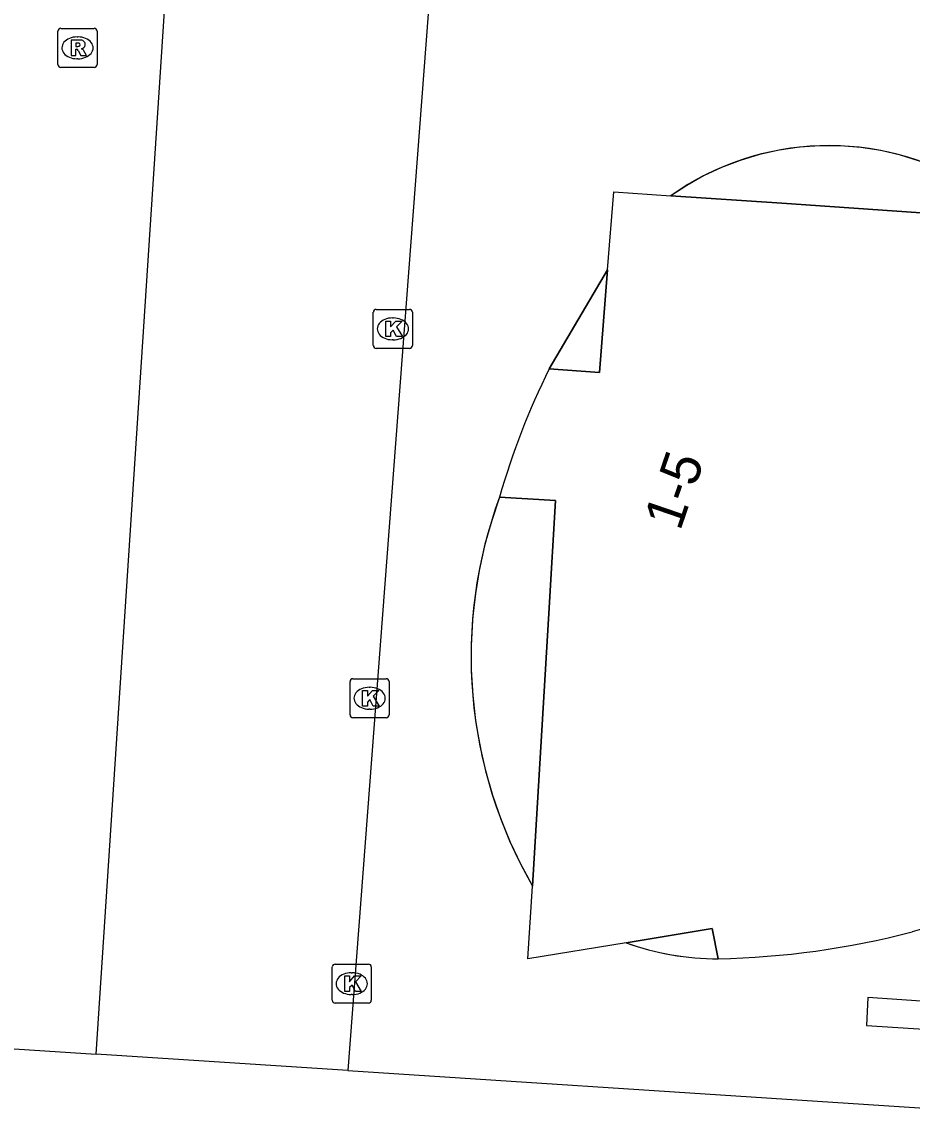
# Model space of a CAD drawing. Extents: x 161848 to 162726, y 385382 to 386521.
# Drawn here: x 162085.67 to 162108.49, y 385590.01 to 385618.13 of the extents above; entities that cross this region are included whole.
import ezdxf

# ---------------------------------------------------------------- set-up
doc = ezdxf.new("R2010")
doc.units = 0
for name, color, linetype in [('IMGEO_Kolk', 7, 'Continuous'), ('IMGEO_Pand', 7, 'Continuous'), ('IMGEO_Pand_nummerreeks', 7, 'Continuous'), ('IMGEO_Pand_overbouw', 7, 'Continuous'), ('IMGEO_Rijbaan_lokaal_open', 7, 'Continuous'), ('IMGEO_Rioolput', 7, 'Continuous'), ('IMGEO_Voetpad_open', 7, 'Continuous')]:
    doc.layers.add(name, color=color, linetype=linetype)

msp = doc.modelspace()

# ---------------------------------------------------------------- linework, layer by layer
at = {"layer": 'IMGEO_Kolk'}
for p, q in [((162094.681, 385609.837), (162094.681, 385610.689)), ((162094.756, 385610.763), (162095.608, 385610.763)), ((162095.682, 385610.689), (162095.682, 385609.837)), ((162095.169, 385610.543), (162095.194, 385610.543)), ((162095.192, 385609.983), (162095.167, 385609.983)), ((162095.608, 385609.763), (162094.756, 385609.763)), ((162094.084, 385600.368), (162094.084, 385601.22)), ((162094.159, 385601.294), (162095.011, 385601.294)), ((162094.572, 385601.074), (162094.597, 385601.074)), ((162095.085, 385601.22), (162095.085, 385600.368)), ((162094.595, 385600.514), (162094.57, 385600.514)), ((162095.011, 385600.294), (162094.159, 385600.294)), ((162093.628, 385593.052), (162093.628, 385593.904)), ((162093.703, 385593.978), (162094.555, 385593.978)), ((162094.116, 385593.758), (162094.141, 385593.758)), ((162094.629, 385593.904), (162094.629, 385593.052)), ((162094.139, 385593.198), (162094.114, 385593.198)), ((162094.555, 385592.978), (162093.703, 385592.978))]:
    msp.add_line(p, q, dxfattribs=at)
for points in [[(162094.681, 385609.837), (162094.681, 385610.689)], [(162094.756, 385610.763), (162095.608, 385610.763)], [(162095.682, 385610.689), (162095.682, 385609.837)], [(162095.002, 385610.463), (162095.125, 385610.463), (162095.125, 385610.312), (162095.255, 385610.463), (162095.419, 385610.463), (162095.273, 385610.312), (162095.426, 385610.063), (162095.274, 385610.063), (162095.189, 385610.227), (162095.125, 385610.16), (162095.125, 385610.063), (162095.002, 385610.063), (162095.002, 385610.463)], [(162095.608, 385609.763), (162094.756, 385609.763)], [(162094.084, 385600.368), (162094.084, 385601.22)], [(162094.159, 385601.294), (162095.011, 385601.294)], [(162095.085, 385601.22), (162095.085, 385600.368)], [(162094.405, 385600.994), (162094.528, 385600.994), (162094.528, 385600.843), (162094.658, 385600.994), (162094.822, 385600.994), (162094.676, 385600.843), (162094.829, 385600.594), (162094.677, 385600.594), (162094.592, 385600.758), (162094.528, 385600.691), (162094.528, 385600.594), (162094.405, 385600.594), (162094.405, 385600.994)], [(162095.011, 385600.294), (162094.159, 385600.294)], [(162093.628, 385593.052), (162093.628, 385593.904)], [(162093.703, 385593.978), (162094.555, 385593.978)], [(162094.629, 385593.904), (162094.629, 385593.052)], [(162093.949, 385593.678), (162094.072, 385593.678), (162094.072, 385593.527), (162094.202, 385593.678), (162094.366, 385593.678), (162094.22, 385593.527), (162094.373, 385593.278), (162094.221, 385593.278), (162094.136, 385593.442), (162094.072, 385593.375), (162094.072, 385593.278), (162093.949, 385593.278), (162093.949, 385593.678)], [(162094.555, 385592.978), (162093.703, 385592.978)]]:
    msp.add_lwpolyline(points, dxfattribs=at)
for centre, start, end in [((162094.758, 385610.687), 91.552, 178.448), ((162094.758, 385610.687), 91.552, 178.448), ((162095.606, 385610.687), 1.552, 88.448), ((162095.606, 385610.687), 1.552, 88.448), ((162094.758, 385609.839), 181.552, 268.448), ((162094.758, 385609.839), 181.552, 268.448), ((162095.606, 385609.839), 271.552, 358.448), ((162095.606, 385609.839), 271.552, 358.448), ((162094.161, 385601.218), 91.552, 178.448), ((162094.161, 385601.218), 91.552, 178.448), ((162095.009, 385601.218), 1.552, 88.448), ((162095.009, 385601.218), 1.552, 88.448), ((162094.161, 385600.37), 181.552, 268.448), ((162094.161, 385600.37), 181.552, 268.448), ((162095.009, 385600.37), 271.552, 358.448), ((162095.009, 385600.37), 271.552, 358.448), ((162093.705, 385593.902), 91.552, 178.448), ((162093.705, 385593.902), 91.552, 178.448), ((162094.553, 385593.902), 1.552, 88.448), ((162094.553, 385593.902), 1.552, 88.448), ((162093.705, 385593.054), 181.552, 268.448), ((162093.705, 385593.054), 181.552, 268.448), ((162094.553, 385593.054), 271.552, 358.448), ((162094.553, 385593.054), 271.552, 358.448)]:
    msp.add_arc(centre, 0.0765, start, end, dxfattribs=at)
for centre, major_axis, ratio, start_param, end_param in [((162095.168, 385610.263), (-0.387, 0.002), 0.722429, 4.712389, 7.853982), ((162095.193, 385610.263), (-0.39, 0.002), 0.717154, 1.570796, 4.712389), ((162094.571, 385600.794), (-0.387, 0.002), 0.722429, 4.712389, 7.853982), ((162094.596, 385600.794), (-0.39, 0.002), 0.717154, 1.570796, 4.712389), ((162094.115, 385593.478), (-0.387, 0.002), 0.722429, 4.712389, 7.853982), ((162094.14, 385593.478), (-0.39, 0.002), 0.717154, 1.570796, 4.712389)]:
    msp.add_ellipse(centre, major_axis=major_axis, ratio=ratio, start_param=start_param, end_param=end_param, dxfattribs=at)
at = {"layer": 'IMGEO_Pand'}
for points in [[(162100.686, 385611.775), (162100.845, 385613.776), (162102.307, 385613.675)], [(162110.03, 385613.923), (162109.952, 385613.155), (162105.158, 385613.481), (162102.307, 385613.675)], [(162100.686, 385611.775), (162100.477, 385609.142), (162099.189, 385609.237)], [(162097.917, 385605.949), (162099.354, 385605.864), (162099.19, 385603.114), (162098.765, 385595.977)], [(162101.162, 385594.526), (162098.638, 385594.11), (162098.765, 385595.977)], [(162101.162, 385594.526), (162103.372, 385594.891), (162103.525, 385594.116)], [(162108.853, 385594.909), (162108.493, 385594.804)]]:
    msp.add_lwpolyline(points, dxfattribs=at)
for centre, radius, start, end in [((162116.747, 385600.555), 19.587, 153.6872, 164.0137), ((162103.092, 385615.522), 21.411, 271.1584, 284.6107)]:
    msp.add_arc(centre, radius, start, end, dxfattribs=at)
at = {"layer": 'IMGEO_Pand_overbouw'}
for points in [[(162110.03, 385613.923), (162109.606, 385614.164), (162109.157, 385614.378), (162108.687, 385614.562), (162108.199, 385614.714), (162107.695, 385614.832), (162107.18, 385614.912), (162106.657, 385614.954), (162106.131, 385614.957), (162105.606, 385614.92), (162105.087, 385614.845), (162104.578, 385614.731), (162104.083, 385614.582), (162103.605, 385614.399), (162103.148, 385614.185), (162102.715, 385613.942), (162102.307, 385613.675), (162105.158, 385613.481), (162109.952, 385613.155)], [(162100.686, 385611.775), (162099.189, 385609.237), (162100.477, 385609.142)], [(162097.917, 385605.949), (162097.715, 385605.354), (162097.543, 385604.742), (162097.403, 385604.116), (162097.297, 385603.478), (162097.226, 385602.832), (162097.19, 385602.179), (162097.191, 385601.524), (162097.229, 385600.868), (162097.302, 385600.216), (162097.412, 385599.57), (162097.557, 385598.933), (162097.737, 385598.308), (162097.949, 385597.697), (162098.193, 385597.104), (162098.465, 385596.53), (162098.765, 385595.977), (162099.19, 385603.114), (162099.354, 385605.864)], [(162101.162, 385594.526), (162101.446, 385594.43), (162101.736, 385594.346), (162102.029, 385594.275), (162102.325, 385594.217), (162102.624, 385594.172), (162102.924, 385594.14), (162103.224, 385594.122), (162103.525, 385594.116), (162103.372, 385594.891)]]:
    msp.add_lwpolyline(points, close=True, dxfattribs=at)
at = {"layer": 'IMGEO_Rijbaan_lokaal_open'}
for points in [[(162087.578, 385591.669), (162089.444, 385620.246), (162096.199, 385619.809)], [(162081.518, 385592.065), (162087.578, 385591.669)], [(162094.025, 385591.248), (162087.578, 385591.669)], [(162094.025, 385591.248), (162130.155, 385588.889)]]:
    msp.add_lwpolyline(points, dxfattribs=at)
at = {"layer": 'IMGEO_Rioolput'}
for p, q in [((162086.671, 385617.967), (162087.523, 385617.967)), ((162086.596, 385617.041), (162086.596, 385617.893)), ((162087.084, 385617.747), (162087.109, 385617.747)), ((162087.597, 385617.893), (162087.597, 385617.041)), ((162087.107, 385617.187), (162087.082, 385617.187)), ((162087.523, 385616.967), (162086.671, 385616.967))]:
    msp.add_line(p, q, dxfattribs=at)
for points in [[(162086.671, 385617.967), (162087.523, 385617.967)], [(162086.596, 385617.041), (162086.596, 385617.893)], [(162087.185, 385617.665), (162086.933, 385617.667), (162086.933, 385617.267)], [(162087.597, 385617.893), (162087.597, 385617.041)], [(162086.933, 385617.267), (162087.057, 385617.267), (162087.057, 385617.429), (162087.068, 385617.429)], [(162087.111, 385617.586), (162087.057, 385617.586), (162087.057, 385617.505)], [(162087.057, 385617.505), (162087.109, 385617.505)], [(162087.115, 385617.4), (162087.186, 385617.267), (162087.326, 385617.267), (162087.261, 385617.393)], [(162087.523, 385616.967), (162086.671, 385616.967)]]:
    msp.add_lwpolyline(points, dxfattribs=at)
for centre, radius, start, end in [((162086.673, 385617.891), 0.0765, 91.552, 178.448), ((162086.673, 385617.891), 0.0765, 91.552, 178.448), ((162087.521, 385617.891), 0.0765, 1.552, 88.448), ((162087.521, 385617.891), 0.0765, 1.552, 88.448), ((162087.184, 385617.555), 0.109, 350.3612, 89.416), ((162087.067, 385617.376), 0.0533, 26.0293, 88.6989), ((162087.093, 385617.694), 0.19, 274.7715, 282.9687), ((162087.117, 385617.49), 0.0964, 77.0061, 93.1865), ((162087.131, 385617.547), 0.0378, 276.6634, 79.6772), ((162087.182, 385617.555), 0.112, 277.5842, 350.9817), ((162087.166, 385617.34), 0.108, 29.5134, 73.7905), ((162086.673, 385617.043), 0.0765, 181.552, 268.448), ((162086.673, 385617.043), 0.0765, 181.552, 268.448), ((162087.521, 385617.043), 0.0765, 271.552, 358.448), ((162087.521, 385617.043), 0.0765, 271.552, 358.448)]:
    msp.add_arc(centre, radius, start, end, dxfattribs=at)
for centre, major_axis, ratio, start_param, end_param in [((162087.083, 385617.467), (-0.387, 0.002), 0.722429, 4.712389, 7.853982), ((162087.108, 385617.467), (-0.39, 0.002), 0.717154, 1.570796, 4.712389)]:
    msp.add_ellipse(centre, major_axis=major_axis, ratio=ratio, start_param=start_param, end_param=end_param, dxfattribs=at)
at = {"layer": 'IMGEO_Voetpad_open'}
for points in [[(162096.199, 385619.809), (162094.025, 385591.248)], [(162099.189, 385609.237), (162100.686, 385611.775)], [(162109.348, 385593.347), (162108.972, 385593.015), (162107.362, 385593.12), (162107.328, 385592.402), (162108.928, 385592.301), (162108.958, 385592.775), (162114.012, 385592.57), (162116.574, 385592.825), (162118.969, 385592.602), (162120.095, 385592.435), (162122.629, 385592.281), (162122.632, 385592.121), (162124.434, 385591.998), (162125.609, 385593.854), (162125.891, 385594.584), (162125.904, 385595.006), (162125.4, 385597.273), (162124.838, 385599.412), (162125.386, 385601.797), (162124.882, 385601.837)]]:
    msp.add_lwpolyline(points, dxfattribs=at)
for centre, radius, start, end in [((162106.357, 385607.94), 7.021, 58.4527, 125.2258), ((162108.963, 385601.866), 11.776, 159.7146, 210.0066), ((162103.498, 385600.975), 6.859, 250.0885, 270.2249)]:
    msp.add_arc(centre, radius, start, end, dxfattribs=at)

# ---------------------------------------------------------------- texts
at = {"layer": 'IMGEO_Pand_nummerreeks'}
msp.add_text('1-5', height=1, rotation=71.0926, dxfattribs=at).set_placement((162102.545, 385605.06))

doc.saveas('drawing.dxf')
